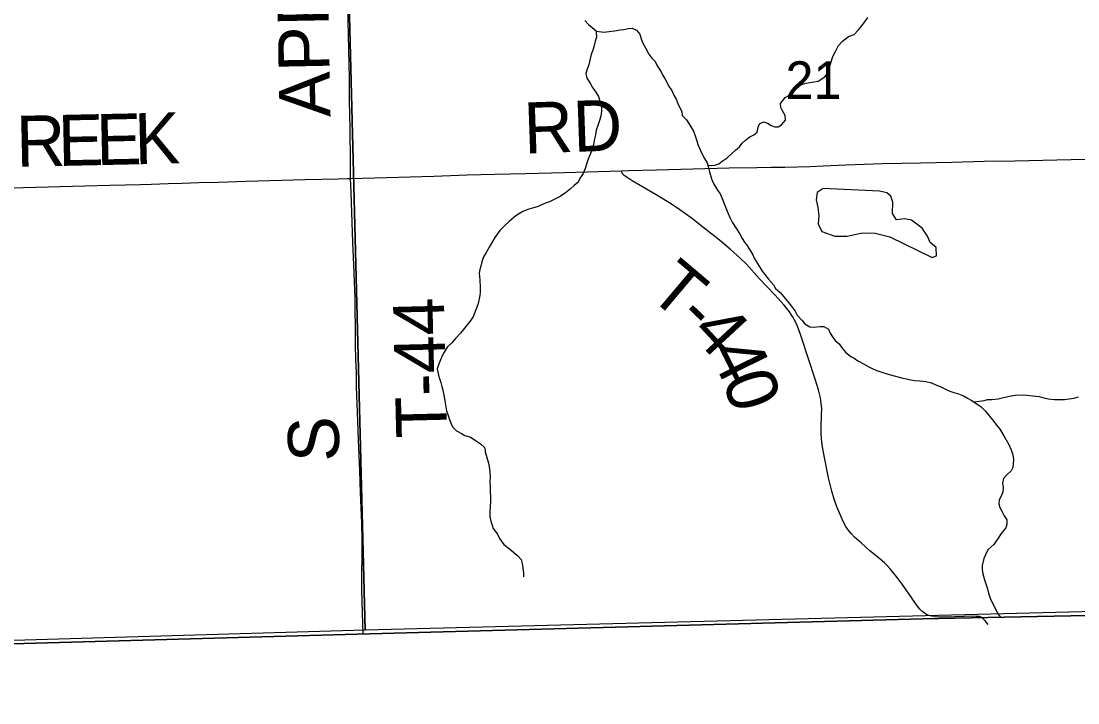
# Model space of a CAD drawing. Extents: x 1985906 to 2360102, y 891258 to 1222054.
# Drawn here: x 2149073 to 2155290, y 971935 to 975944 of the extents above; entities that cross this region are included whole.
import ezdxf

# ---------------------------------------------------------------- set-up
doc = ezdxf.new("R2010")
doc.units = 0
for name, color, linetype in [('GM_X_Adjacent_County', 7, 'Continuous'), ('GM_X_County', 7, 'Continuous'), ('GM_X_County_Road', 7, 'Continuous'), ('GM_X_County_Road_Text', 7, 'Continuous'), ('GM_X_Minor_Lake', 7, 'Continuous'), ('GM_X_Minor_River', 7, 'Continuous'), ('GM_X_Section', 7, 'Continuous'), ('GM_X_Section_Text', 7, 'Continuous'), ('GM_X_Township', 7, 'Continuous'), ('GM_X_Township_Road', 7, 'Continuous'), ('GM_X_Township_Road_Text', 7, 'Continuous')]:
    doc.layers.add(name, color=color, linetype=linetype)

msp = doc.modelspace()

# ---------------------------------------------------------------- linework, layer by layer
at = {"layer": 'GM_X_Adjacent_County'}
msp.add_lwpolyline([(2128345.4, 971943.5), (2133617.1, 971934.7), (2136227.2, 971953.1), (2136847.4, 971959.2), (2141289.9, 972067), (2141722.5, 972085.5), (2145722.1, 972190.7), (2151049.8, 972337.9), (2154378.5, 972428.6), (2154662, 972434.4), (2157787.2, 972497.8), (2161682.5, 972546.6), (2167076.9, 972563.1), (2169717.9, 972555.4), (2172413.7, 972560.3), (2173364.4, 972562.8), (2175875.3, 972587.6), (2177694.5, 972632.7)], dxfattribs=at)
at = {"layer": 'GM_X_County'}
msp.add_lwpolyline([(2177694.5, 972632.7), (2175875.3, 972587.6), (2173364.4, 972562.8), (2172413.7, 972560.3), (2169717.9, 972555.4), (2167076.9, 972563.1), (2161682.5, 972546.6), (2157787.2, 972497.8), (2154662, 972434.4), (2154378.5, 972428.6), (2151049.8, 972337.9), (2145722.1, 972190.7), (2141722.5, 972085.5), (2141289.9, 972067), (2136847.4, 971959.2), (2136227.2, 971953.1), (2133617.1, 971934.7), (2128345.4, 971943.5)], dxfattribs=at)
at = {"layer": 'GM_X_County_Road'}
for points in [[(2152602.8, 975064.2), (2152647.1, 975065.7), (2152811.1, 975069.8), (2153237.5, 975080.6), (2153401.6, 975083.5), (2153483.5, 975084.4), (2153565.4, 975085.2), (2153712.5, 975089.6), (2153793.6, 975093.9), (2153924.4, 975099), (2154140.8, 975106.9), (2154256.2, 975109.4), (2154364.8, 975111.1), (2154547.5, 975115.3), (2154739, 975119.7), (2154918.7, 975123.1), (2155498.3, 975137.2)], [(2148956.2, 974963.2), (2149087.3, 974966.3), (2149447.9, 974976.4), (2149595.1, 974979.9), (2149774.8, 974983.5), (2149840.2, 974984.9), (2149938.4, 974988.3), (2150020.2, 974991.8), (2150118.6, 974994.8), (2150233.4, 974997.6), (2150397.2, 975002.9), (2150741.5, 975012.8), (2150938.3, 975016.4), (2150991, 975018.3), (2151011, 975019)], [(2151011, 975019), (2151221.5, 975025.3), (2151499.8, 975032.3), (2151696.3, 975039.9), (2151860.3, 975044), (2152040.6, 975048), (2152270, 975054.3), (2152602.8, 975064.2)]]:
    msp.add_lwpolyline(points, dxfattribs=at)
at = {"layer": 'GM_X_Minor_Lake'}
for points in [[(2153790.6, 974960), (2153756.8, 974935.7), (2153749.2, 974893.5), (2153759.5, 974847.5), (2153765.8, 974801.5), (2153762.2, 974751.3), (2153784.4, 974707.4), (2153860.6, 974679.9), (2153932.5, 974680.4), (2154020.2, 974699.1), (2154098.1, 974697.7), (2154184.2, 974676.3), (2154432.7, 974553.8), (2154458.6, 974564), (2154456.3, 974612.1), (2154420.1, 974641.9), (2154405.9, 974679.9), (2154373.6, 974725.7), (2154311.3, 974773.4), (2154269.3, 974781.1), (2154223.4, 974774.8), (2154199.2, 974812.7), (2154200.7, 974878.8), (2154190.4, 974914.8), (2154166.3, 974934.7), (2154122.3, 974944.4)], [(2154122.3, 974944.4), (2153790.6, 974960)]]:
    msp.add_lwpolyline(points, dxfattribs=at)
at = {"layer": 'GM_X_Minor_River'}
for points in [[(2152388.9, 975947.5), (2152411, 975923.6), (2152433.1, 975907.6), (2152457.2, 975885.7), (2152501.2, 975879.9), (2152533.2, 975884.1), (2152563.1, 975886.3), (2152597, 975892.5), (2152619, 975894.6), (2152646.9, 975900.8), (2152666.9, 975902.9), (2152692.9, 975891), (2152713.1, 975867), (2152721.3, 975840.9), (2152729.5, 975814.9), (2152745.6, 975786.9), (2152765.9, 975750.8), (2152784, 975726.9), (2152802.1, 975706.9), (2152814.3, 975680.9), (2152838.5, 975646.9), (2152848.7, 975624.8), (2152860.8, 975602.8), (2152885.1, 975556.8), (2152901.2, 975536.8), (2152915.5, 975504.8), (2152925.6, 975484.8), (2152935.8, 975460.7), (2152945.9, 975438.7), (2152960.1, 975412.7), (2152962.2, 975388.6)], [(2153111.9, 975096.6), (2153130.2, 975094.4), (2153154.1, 975096.6), (2153178, 975104.7), (2153197.9, 975120.9), (2153225.7, 975141.1), (2153253.5, 975165.3), (2153275.4, 975185.5), (2153299.2, 975205.7), (2153315, 975225.9), (2153334.9, 975244.1), (2153360.7, 975264.3), (2153382.6, 975276.4), (2153402.5, 975290.6), (2153408.3, 975320.7), (2153416.1, 975340.8), (2153440, 975351), (2153464, 975343.1), (2153486.1, 975331.2), (2153506.1, 975323.3), (2153526.1, 975323.4), (2153546, 975333.5), (2153569.8, 975361.7), (2153567.6, 975389.8), (2153551.4, 975415.8), (2153541.3, 975435.8), (2153541.1, 975459.9), (2153566.9, 975494.2), (2153600.7, 975512.4), (2153616.5, 975532.6), (2153636.4, 975550.8), (2153662.2, 975571), (2153692.1, 975579.2), (2153736, 975587.4), (2153762, 975591.6), (2153801.8, 975615.9), (2153817.6, 975636), (2153829.3, 975674.2), (2153837.1, 975698.4), (2153848.8, 975736.6), (2153868.6, 975772.8), (2153882.3, 975801), (2153904.1, 975827.2), (2153939.9, 975853.5), (2153973.8, 975865.7), (2153997.6, 975891.9), (2154017.4, 975914.1), (2154037.2, 975940.3), (2154055, 975966.5)], [(2152457.2, 975885.7), (2152455.3, 975879.7), (2152457.5, 975849.6), (2152449.7, 975825.4), (2152443.9, 975801.3), (2152438, 975779.2), (2152426.3, 975747), (2152418.5, 975714.9), (2152412.7, 975686.7), (2152402.9, 975662.6), (2152395.1, 975636.5), (2152401.3, 975608.4), (2152419.5, 975578.4), (2152433.6, 975554.4), (2152453.8, 975526.4), (2152470, 975500.4), (2152478.1, 975474.3), (2152486.4, 975440.2), (2152486.6, 975414.2), (2152482.8, 975386), (2152475, 975359.9), (2152465.2, 975329.8), (2152455.4, 975303.6), (2152451.6, 975275.5), (2152445.8, 975251.4), (2152440, 975219.2), (2152428.3, 975179), (2152416.5, 975152.8), (2152408.7, 975132.7), (2152400.8, 975108.6), (2152391.1, 975078.4), (2152379.3, 975048.3), (2152359.5, 975018.1), (2152349.7, 974997.9), (2152325.8, 974977.8), (2152304, 974957.6), (2152276.2, 974935.3), (2152244.4, 974913.1), (2152180.7, 974880.6), (2152160.7, 974876.5), (2152140.8, 974866.4), (2152109, 974852.1), (2152087, 974846), (2152059.1, 974837.8), (2152023.3, 974823.6), (2151983.5, 974799.3), (2151945.8, 974767), (2151914, 974738.7), (2151888.2, 974712.5), (2151860.5, 974672.2), (2151832.9, 974623.9), (2151809.2, 974583.6), (2151793.4, 974557.4), (2151783.6, 974529.2), (2151777.8, 974503.1), (2151772, 974483), (2151768.1, 974460.9), (2151770.4, 974422.8), (2151772.7, 974378.7), (2151772.9, 974350.6), (2151771, 974330.5), (2151761.4, 974284.3), (2151753.6, 974262.1), (2151745.7, 974242), (2151732, 974205.8), (2151712.2, 974177.6), (2151656.8, 974109.1), (2151629, 974076.8), (2151607.2, 974052.6), (2151579.4, 974026.4), (2151561.6, 973998.2), (2151549.8, 973976), (2151540, 973951.9), (2151528.2, 973923.7), (2151520.4, 973899.6), (2151528.7, 973861.5), (2151534.8, 973841.5), (2151540.9, 973819.4), (2151547.1, 973795.4), (2151553.3, 973773.3), (2151559.5, 973745.3), (2151565.7, 973711.2), (2151569.9, 973687.1), (2151576.1, 973653), (2151582.3, 973631), (2151594.5, 973594.9), (2151610.7, 973558.9), (2151634.9, 973534.9), (2151663, 973519), (2151683, 973507.1), (2151717.1, 973497.2), (2151755.2, 973471.3), (2151775.3, 973457.4), (2151799.4, 973437.5), (2151802.5, 973418.1)], [(2152962.2, 975388.6), (2152986.4, 975364.6), (2153000.5, 975342.7), (2153016.7, 975316.6), (2153028.8, 975296.6), (2153039, 975268.6), (2153047.2, 975240.5), (2153053.4, 975218.5), (2153063.5, 975196.4), (2153077.7, 975166.4), (2153093.9, 975136.4), (2153108.1, 975110.4), (2153114.2, 975088.3), (2153122.4, 975058.3), (2153134.7, 975016.2), (2153146.9, 974990.2), (2153169.2, 974950.1), (2153185.3, 974928.2), (2153197.5, 974900.1), (2153207.6, 974876.1), (2153217.8, 974846), (2153226, 974826), (2153244.2, 974785.9), (2153256.4, 974761.9), (2153280.7, 974721.9), (2153298.8, 974695.9), (2153315, 974665.9), (2153329.2, 974643.9), (2153345.3, 974619.9), (2153365.5, 974589.9), (2153377.7, 974569.9), (2153385.8, 974549.9), (2153404, 974517.8), (2153432.3, 974473.8), (2153448.4, 974453.9), (2153470.6, 974425.9), (2153498.8, 974393.9), (2153510.9, 974371.9), (2153539.1, 974348), (2153579.4, 974300), (2153603.6, 974270), (2153625.8, 974238), (2153637.9, 974214), (2153668.1, 974184.1), (2153684.2, 974164.1), (2153712.3, 974146.2), (2153732.3, 974144.3), (2153774.2, 974148.5), (2153796.2, 974148.6), (2153822.3, 974132.7), (2153832.5, 974108.7), (2153846.6, 974086.7), (2153862.7, 974066.7), (2153884.9, 974046.7), (2153903, 974020.7), (2153923.2, 973996.8), (2153953.3, 973970.8), (2153973.4, 973962.9), (2153995.5, 973947), (2154031.6, 973927.1), (2154059.6, 973911.2), (2154087.7, 973897.3), (2154113.8, 973887.4), (2154135.8, 973879.5), (2154173.8, 973867.6), (2154209.9, 973857.8), (2154237.9, 973849.9), (2154259.9, 973844), (2154281.9, 973840.1), (2154305.9, 973834.2), (2154329.9, 973830.3), (2154359.9, 973828.5), (2154395.9, 973824.7), (2154427.9, 973816.8), (2154458, 973802.9), (2154480, 973795), (2154510.1, 973779.1), (2154536.2, 973767.2), (2154560.2, 973759.3), (2154588.2, 973751.4), (2154616.3, 973739.5), (2154640.3, 973727.6), (2154662.4, 973715.7), (2154690.5, 973697.8), (2154720.6, 973675.9), (2154746.8, 973649.9), (2154769, 973619.9), (2154787.1, 973599.9), (2154813.3, 973566), (2154831.5, 973544), (2154853.7, 973506), (2154867, 973483.5)], [(2154679.7, 973704.7), (2154738.4, 973712.1), (2154758.3, 973718.2), (2154784.3, 973718.3), (2154820.2, 973722.6), (2154844.1, 973728.7), (2154878, 973736.9), (2154898, 973741), (2154921.9, 973745.2), (2154971.9, 973745.4), (2155007.9, 973741.6), (2155041.9, 973737.8), (2155061.8, 973735.9), (2155089.9, 973728), (2155115.9, 973722.1), (2155151.9, 973718.3), (2155211.8, 973718.6), (2155237.8, 973722.8), (2155265.7, 973726.9), (2155293.6, 973735.1)], [(2154867, 973483.5), (2154867.9, 973482), (2154884.1, 973453.9), (2154898.3, 973421.9), (2154906.5, 973393.8), (2154910.7, 973365.8), (2154908.8, 973339.7), (2154907, 973319.6), (2154897.1, 973299.5), (2154871.3, 973275.2), (2154851.5, 973255.1)], [(2151802.5, 973418.1), (2151803.6, 973411.4), (2151822, 973345.3), (2151828.3, 973311.2), (2151830.4, 973289.1), (2151832.6, 973265), (2151830.8, 973232.9), (2151833, 973206.8)], [(2151833, 973206.8), (2151833.7, 973116.5), (2151831.9, 973090.4), (2151830.1, 973056.3), (2151830.3, 973028.2), (2151836.5, 973004.1), (2151844.6, 972980.1), (2151848.8, 972960), (2151875, 972926.1), (2151887.1, 972902), (2151913.4, 972866), (2151945.5, 972840.1), (2151995.8, 972800.3), (2152013.9, 972778.3), (2152020.1, 972754.2), (2152024.2, 972730.2), (2152028.5, 972698.1), (2152028.6, 972676)], [(2154851.5, 973255.1), (2154845.7, 973226.9), (2154849.9, 973200.9), (2154848.1, 973176.8), (2154840.2, 973154.7), (2154826.4, 973128.5), (2154824.6, 973104.4), (2154830.7, 973084.3), (2154842.9, 973062.3), (2154857.1, 973034.3), (2154871.2, 973010.3), (2154871.4, 972986.2), (2154865.6, 972964.1), (2154837.8, 972929.8), (2154820, 972903.7), (2154796.4, 972865.4), (2154760.6, 972835.1), (2154746.8, 972804.9), (2154737, 972782.8), (2154727.3, 972742.6), (2154727.4, 972722.5), (2154729.6, 972700.5), (2154733.7, 972680.4), (2154739.9, 972658.4), (2154750.1, 972628.3), (2154758.2, 972606.3), (2154764.4, 972580.2), (2154776.7, 972544.2), (2154821.2, 972456.1), (2154831.9, 972439.7)]]:
    msp.add_lwpolyline(points, dxfattribs=at)
at = {"layer": 'GM_X_Section'}
for points in [[(2156421.5, 977816.5), (2156540.1, 972502.2), (2151096, 972363.2), (2150961.4, 977664.8)], [(2150961.4, 977664.8), (2151096, 972363.2), (2145685.9, 972202.8), (2145573, 977571.7)]]:
    msp.add_lwpolyline(points, close=True, dxfattribs=at)
at = {"layer": 'GM_X_Township'}
msp.add_lwpolyline([(2167076.9, 972563.1), (2161682.5, 972546.6), (2157787.2, 972497.8), (2154662, 972434.4), (2154378.5, 972428.6), (2151049.8, 972337.9), (2145722.1, 972190.7), (2141722.5, 972085.5), (2141289.9, 972067), (2141300.2, 973609.9), (2141293.9, 973770.9), (2141296.8, 974769.7), (2141289.4, 979366.4), (2141275.5, 980173), (2141246.8, 988131.7), (2141210.9, 993531), (2141214.5, 993611.3), (2145196.8, 993643.2), (2150432.4, 993719.5), (2150653.1, 993719.9), (2155970, 993782.4), (2156648.5, 993789.2), (2164159.2, 993883.8)], dxfattribs=at)
at = {"layer": 'GM_X_Township_Road'}
for points in [[(2151011, 975019), (2151010.3, 975034.7), (2151010.3, 975118), (2151008.6, 975313.5), (2151006.8, 975395.2), (2151005.2, 975477.1), (2151003.5, 975608.3), (2151002.2, 975690.1), (2150994.2, 976033.7), (2150990.5, 976197.6), (2150987.6, 976361.6), (2150987.6, 976476.5), (2150987.4, 976591.3), (2150985.6, 976706.1), (2150984.5, 976837.2), (2150984.4, 976935.6), (2150983.3, 977198.1), (2150982.2, 977345.7), (2150979.5, 977526.2), (2150978.8, 977640.8), (2150977.5, 977680.8)], [(2151085.3, 972338.1), (2151080, 972466.9), (2151077.4, 972598.2), (2151076.9, 972680.5), (2151078.9, 972811.9), (2151078.1, 972893.8), (2151076.5, 972992), (2151069.4, 973171.5), (2151065.6, 973300.4), (2151057.8, 973480.7), (2151050.6, 973644.7), (2151046, 973793.2), (2151044.9, 973874.8), (2151042.2, 973956.7), (2151040.5, 974038.6), (2151039.2, 974152.9), (2151038.2, 974234.5), (2151037.8, 974267.1), (2151037.2, 974315.8), (2151036.1, 974364.5), (2151029.6, 974511.8), (2151024.7, 974643), (2151014.5, 974938.3), (2151011, 975019)], [(2154445.5, 972442), (2154429.4, 972444.7), (2154413.6, 972449), (2154398.5, 972455.2), (2154384.6, 972463.7), (2154372.1, 972474.1), (2154360.8, 972485.9), (2154340.8, 972511.8), (2154293.8, 972579), (2154255.5, 972632), (2154226.6, 972672), (2154185.4, 972722.7), (2154163.5, 972746.7), (2154152.1, 972758.4), (2154127.6, 972779.5), (2154102.9, 972799.1), (2154066, 972829.8), (2154016.5, 972873.6), (2153975.8, 972909.6), (2153958.1, 972928.4), (2153936.8, 972954.4), (2153924.8, 972971.6), (2153911.3, 972996.6), (2153890.4, 973042), (2153872.2, 973087.3), (2153856.6, 973133.1), (2153842.5, 973180), (2153823.3, 973258.7), (2153797.3, 973387.4), (2153785.8, 973452.5), (2153781.2, 973487.9), (2153779.6, 973518.1), (2153780.1, 973550.9), (2153781.7, 973631.7), (2153782.5, 973664), (2153779.9, 973696.5), (2153775.2, 973728.8), (2153763.5, 973776), (2153743.7, 973839), (2153661.5, 974088.6), (2153645.9, 974133.9), (2153634.1, 974164.4), (2153619.2, 974193.5), (2153611, 974207.6), (2153592.6, 974234.7), (2153561, 974273.1), (2153506.3, 974334), (2153416.7, 974429.4), (2153340.3, 974514.1), (2153305.6, 974548.8), (2153245, 974603.8), (2153181.6, 974655.5), (2153091.3, 974726.2), (2153013.9, 974786.7), (2152947.8, 974835.1), (2152893.3, 974871.4), (2152809.3, 974922.5), (2152667.7, 975004.9), (2152626.5, 975031.5), (2152620.6, 975036.4), (2152617.4, 975039.3), (2152614.1, 975043), (2152612, 975045.9), (2152608.9, 975052.1), (2152602.8, 975064.2)], [(2154445.5, 972442), (2154486.3, 972440.4), (2154566.9, 972442.5), (2154621.7, 972445.3), (2154663.4, 972446.3), (2154690.4, 972445.3), (2154701.9, 972444.2), (2154709.7, 972443.7), (2154718.6, 972441.1), (2154723.6, 972438), (2154729.5, 972433.3), (2154740.4, 972421.2), (2154752, 972406.1), (2154759.4, 972394.6)]]:
    msp.add_lwpolyline(points, dxfattribs=at)

# ---------------------------------------------------------------- texts
at = {"layer": 'GM_X_County_Road_Text'}
for s, rotation, p in [('RD', 1.97112, (2152034.4, 975165)), ('R', 1.24033, (2149046.1, 975086.8)), ('E', 1.24195, (2149292.5, 975092.1)), ('E', 1.24293, (2149516.8, 975096.9)), ('K', 1.4695, (2149742.4, 975101.8))]:
    msp.add_text(s, height=300, rotation=rotation, dxfattribs=at).set_placement(p)
at = {"layer": 'GM_X_Section_Text'}
msp.add_text('21', height=221, rotation=0.00001, dxfattribs=at).set_placement((2153569.5, 975486.8))
at = {"layer": 'GM_X_Township_Road_Text'}
for s, rotation, p in [('APPLE', 91.12566, (2150892.9, 975381.6)), ('T', 319.83009, (2152752.6, 974332.4)), ('T-44', 91.39885, (2151579.7, 973496.4)), ('-', 315.96317, (2152920.1, 974191.2)), ('4', 312.71793, (2153005.5, 974108.8)), ('4', 296.40913, (2153118.1, 973991.5)), ('0', 288.38723, (2153196.1, 973836.3)), ('S', 91.2447, (2150945.6, 973354.8))]:
    msp.add_text(s, height=300, rotation=rotation, dxfattribs=at).set_placement(p)

doc.saveas('drawing.dxf')
